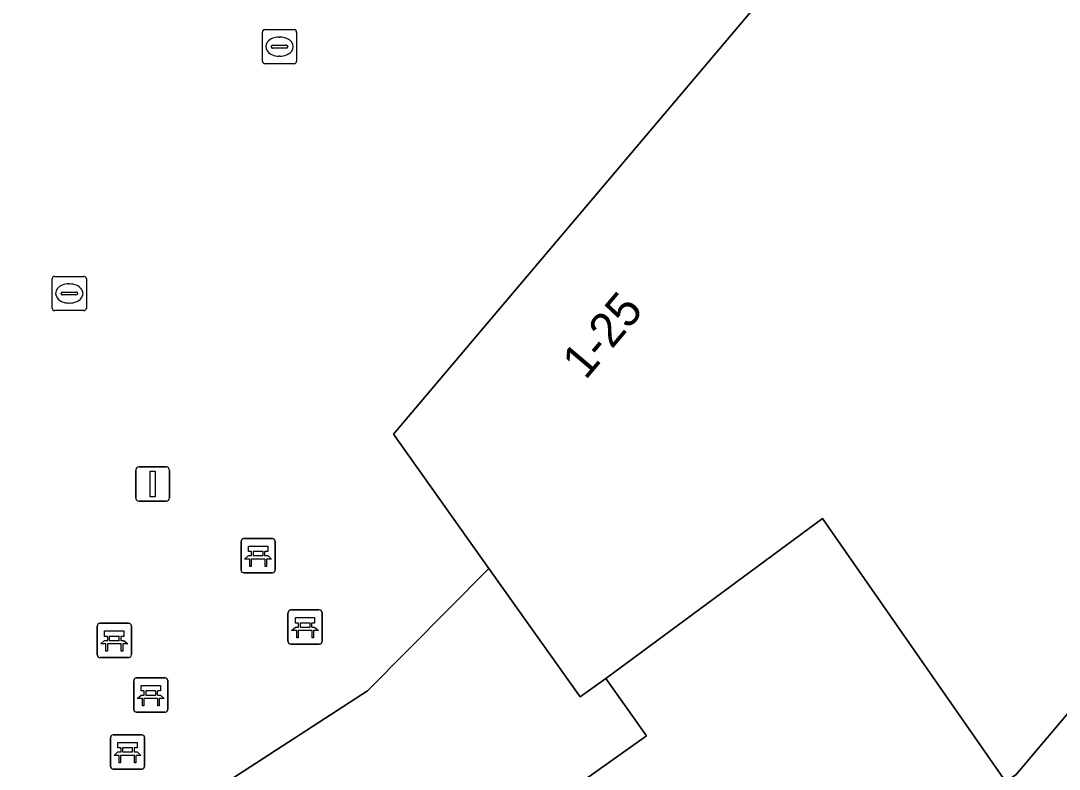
# Model space of a CAD drawing. Extents: x 161087 to 161926, y 382572 to 383873.
# Drawn here: x 161454.07 to 161484.45, y 383056.74 to 383078.64 of the extents above; entities that cross this region are included whole.
import ezdxf

# ---------------------------------------------------------------- set-up
doc = ezdxf.new("R2010")
doc.units = 0
for name, color, linetype in [('IMGEO_Bank', 7, 'Continuous'), ('IMGEO_Erf', 7, 'Continuous'), ('IMGEO_Kolk', 7, 'Continuous'), ('IMGEO_Lichtmast', 7, 'Continuous'), ('IMGEO_Pand', 7, 'Continuous'), ('IMGEO_Pand_nummerreeks', 7, 'Continuous'), ('IMGEO_Voetgangersgebied_open', 7, 'Continuous')]:
    doc.layers.add(name, color=color, linetype=linetype)

msp = doc.modelspace()

# ---------------------------------------------------------------- linework, layer by layer
at = {"layer": 'IMGEO_Bank'}
for p, q in [((161460.51, 383062.57), (161460.51, 383063.411)), ((161460.51, 383063.411), (161460.51, 383062.57)), ((161460.585, 383063.495), (161461.426, 383063.495)), ((161461.426, 383063.495), (161460.585, 383063.495)), ((161461.51, 383063.42), (161461.51, 383062.579)), ((161461.51, 383062.579), (161461.51, 383063.42)), ((161460.819, 383063.001), (161460.819, 383063.107)), ((161460.863, 383063.107), (161460.863, 383063.001)), ((161461.151, 383063.113), (161460.869, 383063.113)), ((161461.157, 383063.001), (161461.157, 383063.107)), ((161461.201, 383063.107), (161461.201, 383063.001)), ((161461.207, 383062.893), (161460.814, 383062.893)), ((161460.869, 383062.995), (161461.151, 383062.995)), ((161461.435, 383062.495), (161460.594, 383062.495)), ((161460.594, 383062.495), (161461.435, 383062.495)), ((161461.884, 383060.48), (161461.884, 383061.321)), ((161461.884, 383061.321), (161461.884, 383060.48)), ((161461.959, 383061.405), (161462.8, 383061.405)), ((161462.8, 383061.405), (161461.959, 383061.405)), ((161462.884, 383061.33), (161462.884, 383060.489)), ((161462.884, 383060.489), (161462.884, 383061.33)), ((161456.377, 383061.014), (161457.218, 383061.014)), ((161457.218, 383061.014), (161456.377, 383061.014)), ((161462.193, 383060.911), (161462.193, 383061.017)), ((161462.237, 383061.017), (161462.237, 383060.911)), ((161462.525, 383061.023), (161462.243, 383061.023)), ((161462.531, 383060.911), (161462.531, 383061.017)), ((161462.575, 383061.017), (161462.575, 383060.911)), ((161456.302, 383060.089), (161456.302, 383060.93)), ((161456.302, 383060.93), (161456.302, 383060.089)), ((161457.302, 383060.939), (161457.302, 383060.098)), ((161457.302, 383060.098), (161457.302, 383060.939)), ((161462.581, 383060.803), (161462.188, 383060.803)), ((161462.243, 383060.905), (161462.525, 383060.905)), ((161456.999, 383060.412), (161456.606, 383060.412)), ((161456.611, 383060.52), (161456.611, 383060.626)), ((161456.655, 383060.626), (161456.655, 383060.52)), ((161456.943, 383060.632), (161456.661, 383060.632)), ((161456.661, 383060.514), (161456.943, 383060.514)), ((161456.949, 383060.52), (161456.949, 383060.626)), ((161456.993, 383060.626), (161456.993, 383060.52)), ((161462.809, 383060.405), (161461.968, 383060.405)), ((161461.968, 383060.405), (161462.809, 383060.405)), ((161457.227, 383060.014), (161456.386, 383060.014)), ((161456.386, 383060.014), (161457.227, 383060.014)), ((161457.37, 383058.491), (161457.37, 383059.332)), ((161457.37, 383059.332), (161457.37, 383058.491)), ((161457.445, 383059.416), (161458.286, 383059.416)), ((161458.286, 383059.416), (161457.445, 383059.416)), ((161458.37, 383059.341), (161458.37, 383058.5)), ((161458.37, 383058.5), (161458.37, 383059.341)), ((161457.679, 383058.922), (161457.679, 383059.028)), ((161457.723, 383059.028), (161457.723, 383058.922)), ((161458.011, 383059.034), (161457.729, 383059.034)), ((161457.729, 383058.916), (161458.011, 383058.916)), ((161458.017, 383058.922), (161458.017, 383059.028)), ((161458.061, 383059.028), (161458.061, 383058.922)), ((161458.067, 383058.814), (161457.674, 383058.814)), ((161458.295, 383058.416), (161457.454, 383058.416)), ((161457.454, 383058.416), (161458.295, 383058.416)), ((161456.69, 383056.825), (161456.69, 383057.666)), ((161456.69, 383057.666), (161456.69, 383056.825)), ((161456.765, 383057.75), (161457.606, 383057.75)), ((161457.606, 383057.75), (161456.765, 383057.75)), ((161457.69, 383057.675), (161457.69, 383056.834)), ((161457.69, 383056.834), (161457.69, 383057.675)), ((161456.999, 383057.256), (161456.999, 383057.362)), ((161457.043, 383057.362), (161457.043, 383057.256)), ((161457.331, 383057.368), (161457.049, 383057.368)), ((161457.337, 383057.256), (161457.337, 383057.362)), ((161457.381, 383057.362), (161457.381, 383057.256)), ((161457.387, 383057.148), (161456.994, 383057.148)), ((161457.049, 383057.25), (161457.331, 383057.25)), ((161457.615, 383056.75), (161456.774, 383056.75)), ((161456.774, 383056.75), (161457.615, 383056.75))]:
    msp.add_line(p, q, dxfattribs=at)
for points in [[(161460.813, 383063.113), (161460.727, 383063.113), (161460.727, 383063.274), (161461.29, 383063.274), (161461.29, 383063.113), (161461.207, 383063.113)], [(161460.757, 383062.893), (161460.615, 383062.893), (161460.727, 383062.995), (161460.813, 383062.995)], [(161460.807, 383062.886), (161460.807, 383062.679), (161460.764, 383062.679), (161460.764, 383062.886)], [(161461.207, 383062.995), (161461.29, 383062.995), (161461.402, 383062.893), (161461.263, 383062.893)], [(161461.257, 383062.886), (161461.257, 383062.679), (161461.213, 383062.679), (161461.213, 383062.886)], [(161462.187, 383061.023), (161462.101, 383061.023), (161462.101, 383061.184), (161462.664, 383061.184), (161462.664, 383061.023), (161462.581, 383061.023)], [(161456.605, 383060.632), (161456.519, 383060.632), (161456.519, 383060.793), (161457.082, 383060.793), (161457.082, 383060.632), (161456.999, 383060.632)], [(161462.131, 383060.803), (161461.989, 383060.803), (161462.101, 383060.905), (161462.187, 383060.905)], [(161462.181, 383060.796), (161462.181, 383060.589), (161462.138, 383060.589), (161462.138, 383060.796)], [(161462.581, 383060.905), (161462.664, 383060.905), (161462.776, 383060.803), (161462.637, 383060.803)], [(161462.631, 383060.796), (161462.631, 383060.589), (161462.587, 383060.589), (161462.587, 383060.796)], [(161456.549, 383060.412), (161456.407, 383060.412), (161456.519, 383060.514), (161456.605, 383060.514)], [(161456.599, 383060.405), (161456.599, 383060.198), (161456.556, 383060.198), (161456.556, 383060.405)], [(161456.999, 383060.514), (161457.082, 383060.514), (161457.194, 383060.412), (161457.055, 383060.412)], [(161457.049, 383060.405), (161457.049, 383060.198), (161457.005, 383060.198), (161457.005, 383060.405)], [(161457.673, 383059.034), (161457.587, 383059.034), (161457.587, 383059.195), (161458.15, 383059.195), (161458.15, 383059.034), (161458.067, 383059.034)], [(161457.617, 383058.814), (161457.475, 383058.814), (161457.587, 383058.916), (161457.673, 383058.916)], [(161458.067, 383058.916), (161458.15, 383058.916), (161458.262, 383058.814), (161458.123, 383058.814)], [(161457.667, 383058.807), (161457.667, 383058.6), (161457.624, 383058.6), (161457.624, 383058.807)], [(161458.117, 383058.807), (161458.117, 383058.6), (161458.073, 383058.6), (161458.073, 383058.807)], [(161456.993, 383057.368), (161456.907, 383057.368), (161456.907, 383057.529), (161457.47, 383057.529), (161457.47, 383057.368), (161457.387, 383057.368)], [(161456.937, 383057.148), (161456.795, 383057.148), (161456.907, 383057.25), (161456.993, 383057.25)], [(161456.987, 383057.141), (161456.987, 383056.934), (161456.944, 383056.934), (161456.944, 383057.141)], [(161457.387, 383057.25), (161457.47, 383057.25), (161457.582, 383057.148), (161457.443, 383057.148)], [(161457.437, 383057.141), (161457.437, 383056.934), (161457.393, 383056.934), (161457.393, 383057.141)]]:
    msp.add_lwpolyline(points, dxfattribs=at)
for centre, radius, start, end in [((161460.588, 383063.417), 0.0779, 92.4484, 184.2845), ((161460.588, 383063.417), 0.0779, 92.4484, 184.2845), ((161461.432, 383063.417), 0.0779, 2.4484, 94.2845), ((161461.432, 383063.417), 0.0779, 2.4484, 94.2845), ((161460.812, 383063.106), 0.00671, 2.8957, 87.1043), ((161460.869, 383063.106), 0.00671, 92.8957, 177.1043), ((161461.151, 383063.106), 0.00671, 2.8957, 87.1043), ((161461.208, 383063.106), 0.00671, 92.8957, 177.1043), ((161460.757, 383062.886), 0.00671, 2.8957, 87.1043), ((161460.814, 383062.886), 0.00671, 92.8957, 177.1043), ((161460.812, 383063.002), 0.00671, 272.8957, 357.1043), ((161460.869, 383063.002), 0.00671, 182.8957, 267.1043), ((161461.151, 383063.002), 0.00671, 272.8957, 357.1043), ((161461.208, 383063.002), 0.00671, 182.8957, 267.1043), ((161461.206, 383062.886), 0.00671, 2.8957, 87.1043), ((161461.263, 383062.886), 0.00671, 92.8957, 177.1043), ((161460.588, 383062.573), 0.0779, 182.4484, 274.2845), ((161460.588, 383062.573), 0.0779, 182.4484, 274.2845), ((161461.432, 383062.573), 0.0779, 272.4484, 4.2845), ((161461.432, 383062.573), 0.0779, 272.4484, 4.2845), ((161461.962, 383061.327), 0.0779, 92.4484, 184.2845), ((161461.962, 383061.327), 0.0779, 92.4484, 184.2845), ((161462.806, 383061.327), 0.0779, 2.4484, 94.2845), ((161462.806, 383061.327), 0.0779, 2.4484, 94.2845), ((161456.38, 383060.936), 0.0779, 92.4484, 184.2845), ((161456.38, 383060.936), 0.0779, 92.4484, 184.2845), ((161457.224, 383060.936), 0.0779, 2.4484, 94.2845), ((161457.224, 383060.936), 0.0779, 2.4484, 94.2845), ((161462.186, 383061.016), 0.00671, 2.8957, 87.1043), ((161462.243, 383061.016), 0.00671, 92.8957, 177.1043), ((161462.525, 383061.016), 0.00671, 2.8957, 87.1043), ((161462.582, 383061.016), 0.00671, 92.8957, 177.1043), ((161462.131, 383060.796), 0.00671, 2.8957, 87.1043), ((161462.188, 383060.796), 0.00671, 92.8957, 177.1043), ((161462.186, 383060.912), 0.00671, 272.8957, 357.1043), ((161462.243, 383060.912), 0.00671, 182.8957, 267.1043), ((161462.525, 383060.912), 0.00671, 272.8957, 357.1043), ((161462.582, 383060.912), 0.00671, 182.8957, 267.1043), ((161462.58, 383060.796), 0.00671, 2.8957, 87.1043), ((161462.637, 383060.796), 0.00671, 92.8957, 177.1043), ((161456.549, 383060.405), 0.00671, 2.8957, 87.1043), ((161456.606, 383060.405), 0.00671, 92.8957, 177.1043), ((161456.604, 383060.625), 0.00671, 2.8957, 87.1043), ((161456.604, 383060.521), 0.00671, 272.8957, 357.1043), ((161456.661, 383060.625), 0.00671, 92.8957, 177.1043), ((161456.661, 383060.521), 0.00671, 182.8957, 267.1043), ((161456.943, 383060.625), 0.00671, 2.8957, 87.1043), ((161456.943, 383060.521), 0.00671, 272.8957, 357.1043), ((161457, 383060.625), 0.00671, 92.8957, 177.1043), ((161457, 383060.521), 0.00671, 182.8957, 267.1043), ((161456.998, 383060.405), 0.00671, 2.8957, 87.1043), ((161457.055, 383060.405), 0.00671, 92.8957, 177.1043), ((161461.962, 383060.483), 0.0779, 182.4484, 274.2845), ((161461.962, 383060.483), 0.0779, 182.4484, 274.2845), ((161462.806, 383060.483), 0.0779, 272.4484, 4.2845), ((161462.806, 383060.483), 0.0779, 272.4484, 4.2845), ((161456.38, 383060.092), 0.0779, 182.4484, 274.2845), ((161456.38, 383060.092), 0.0779, 182.4484, 274.2845), ((161457.224, 383060.092), 0.0779, 272.4484, 4.2845), ((161457.224, 383060.092), 0.0779, 272.4484, 4.2845), ((161457.448, 383059.338), 0.0779, 92.4484, 184.2845), ((161457.448, 383059.338), 0.0779, 92.4484, 184.2845), ((161458.292, 383059.338), 0.0779, 2.4484, 94.2845), ((161458.292, 383059.338), 0.0779, 2.4484, 94.2845), ((161457.672, 383059.027), 0.00671, 2.8957, 87.1043), ((161457.672, 383058.923), 0.00671, 272.8957, 357.1043), ((161457.729, 383059.027), 0.00671, 92.8957, 177.1043), ((161457.729, 383058.923), 0.00671, 182.8957, 267.1043), ((161458.011, 383059.027), 0.00671, 2.8957, 87.1043), ((161458.011, 383058.923), 0.00671, 272.8957, 357.1043), ((161458.068, 383059.027), 0.00671, 92.8957, 177.1043), ((161458.068, 383058.923), 0.00671, 182.8957, 267.1043), ((161457.617, 383058.807), 0.00671, 2.8957, 87.1043), ((161457.674, 383058.807), 0.00671, 92.8957, 177.1043), ((161458.066, 383058.807), 0.00671, 2.8957, 87.1043), ((161458.123, 383058.807), 0.00671, 92.8957, 177.1043), ((161457.448, 383058.494), 0.0779, 182.4484, 274.2845), ((161457.448, 383058.494), 0.0779, 182.4484, 274.2845), ((161458.292, 383058.494), 0.0779, 272.4484, 4.2845), ((161458.292, 383058.494), 0.0779, 272.4484, 4.2845), ((161456.768, 383057.672), 0.0779, 92.4484, 184.2845), ((161456.768, 383057.672), 0.0779, 92.4484, 184.2845), ((161457.612, 383057.672), 0.0779, 2.4484, 94.2845), ((161457.612, 383057.672), 0.0779, 2.4484, 94.2845), ((161456.992, 383057.361), 0.00671, 2.8957, 87.1043), ((161457.049, 383057.361), 0.00671, 92.8957, 177.1043), ((161457.331, 383057.361), 0.00671, 2.8957, 87.1043), ((161457.388, 383057.361), 0.00671, 92.8957, 177.1043), ((161456.937, 383057.141), 0.00671, 2.8957, 87.1043), ((161456.994, 383057.141), 0.00671, 92.8957, 177.1043), ((161456.992, 383057.257), 0.00671, 272.8957, 357.1043), ((161457.049, 383057.257), 0.00671, 182.8957, 267.1043), ((161457.331, 383057.257), 0.00671, 272.8957, 357.1043), ((161457.388, 383057.257), 0.00671, 182.8957, 267.1043), ((161457.386, 383057.141), 0.00671, 2.8957, 87.1043), ((161457.443, 383057.141), 0.00671, 92.8957, 177.1043), ((161456.768, 383056.828), 0.0779, 182.4484, 274.2845), ((161456.768, 383056.828), 0.0779, 182.4484, 274.2845), ((161457.612, 383056.828), 0.0779, 272.4484, 4.2845), ((161457.612, 383056.828), 0.0779, 272.4484, 4.2845)]:
    msp.add_arc(centre, radius, start, end, dxfattribs=at)
at = {"layer": 'IMGEO_Erf'}
msp.add_lwpolyline([(161490.504, 383065.244), (161483.187, 383056.589), (161482.886, 383056.376), (161479.575, 383054.027), (161483.766, 383048.128), (161480.198, 383045.594), (161480.396, 383045.315), (161480.534, 383045.122), (161488.764, 383051.032)], dxfattribs=at)
at = {"layer": 'IMGEO_Kolk'}
for p, q in [((161461.135, 383077.462), (161461.135, 383078.314)), ((161461.21, 383078.388), (161462.062, 383078.388)), ((161462.136, 383078.314), (161462.136, 383077.462)), ((161461.623, 383078.168), (161461.648, 383078.168)), ((161461.394, 383077.882), (161461.394, 383077.894)), ((161461.832, 383077.845), (161461.434, 383077.845)), ((161461.437, 383077.931), (161461.835, 383077.931)), ((161461.878, 383077.894), (161461.878, 383077.882)), ((161462.062, 383077.388), (161461.21, 383077.388)), ((161461.646, 383077.608), (161461.621, 383077.608)), ((161454.985, 383070.239), (161454.985, 383071.091)), ((161455.06, 383071.165), (161455.912, 383071.165)), ((161455.986, 383071.091), (161455.986, 383070.239)), ((161455.287, 383070.708), (161455.685, 383070.708)), ((161455.473, 383070.945), (161455.498, 383070.945)), ((161455.244, 383070.659), (161455.244, 383070.671)), ((161455.682, 383070.622), (161455.284, 383070.622)), ((161455.728, 383070.671), (161455.728, 383070.659)), ((161455.912, 383070.165), (161455.06, 383070.165)), ((161455.496, 383070.385), (161455.471, 383070.385))]:
    msp.add_line(p, q, dxfattribs=at)
for points in [[(161461.135, 383077.462), (161461.135, 383078.314)], [(161461.21, 383078.388), (161462.062, 383078.388)], [(161462.136, 383078.314), (161462.136, 383077.462)], [(161462.062, 383077.388), (161461.21, 383077.388)], [(161454.985, 383070.239), (161454.985, 383071.091)], [(161455.06, 383071.165), (161455.912, 383071.165)], [(161455.986, 383071.091), (161455.986, 383070.239)], [(161455.912, 383070.165), (161455.06, 383070.165)]]:
    msp.add_lwpolyline(points, dxfattribs=at)
for centre, radius, start, end in [((161461.212, 383078.312), 0.0765, 91.552, 178.448), ((161461.212, 383078.312), 0.0765, 91.552, 178.448), ((161462.06, 383078.312), 0.0765, 1.552, 88.448), ((161462.06, 383078.312), 0.0765, 1.552, 88.448), ((161461.434, 383077.891), 0.0403, 85.8775, 175.7526), ((161461.431, 383077.881), 0.0366, 178.938, 274.7102), ((161461.835, 383077.888), 0.043, 264.8664, 352.4533), ((161461.839, 383077.893), 0.0386, 1.7309, 96.639), ((161461.212, 383077.464), 0.0765, 181.552, 268.448), ((161461.212, 383077.464), 0.0765, 181.552, 268.448), ((161462.06, 383077.464), 0.0765, 271.552, 358.448), ((161462.06, 383077.464), 0.0765, 271.552, 358.448), ((161455.062, 383071.089), 0.0765, 91.552, 178.448), ((161455.062, 383071.089), 0.0765, 91.552, 178.448), ((161455.91, 383071.089), 0.0765, 1.552, 88.448), ((161455.91, 383071.089), 0.0765, 1.552, 88.448), ((161455.284, 383070.668), 0.0403, 85.8775, 175.7526), ((161455.689, 383070.67), 0.0386, 1.7309, 96.639), ((161455.281, 383070.658), 0.0366, 178.938, 274.7102), ((161455.685, 383070.665), 0.043, 264.8664, 352.4533), ((161455.062, 383070.241), 0.0765, 181.552, 268.448), ((161455.062, 383070.241), 0.0765, 181.552, 268.448), ((161455.91, 383070.241), 0.0765, 271.552, 358.448), ((161455.91, 383070.241), 0.0765, 271.552, 358.448)]:
    msp.add_arc(centre, radius, start, end, dxfattribs=at)
for centre, major_axis, ratio, start_param, end_param in [((161461.622, 383077.888), (-0.387, 0.002), 0.722429, 4.712389, 7.853982), ((161461.647, 383077.888), (-0.39, 0.002), 0.717154, 1.570796, 4.712389), ((161455.472, 383070.665), (-0.387, 0.002), 0.722429, 4.712389, 7.853982), ((161455.497, 383070.665), (-0.39, 0.002), 0.717154, 1.570796, 4.712389)]:
    msp.add_ellipse(centre, major_axis=major_axis, ratio=ratio, start_param=start_param, end_param=end_param, dxfattribs=at)
at = {"layer": 'IMGEO_Lichtmast'}
for p, q in [((161457.529, 383065.588), (161458.319, 383065.588)), ((161458.319, 383065.588), (161457.529, 383065.588)), ((161457.429, 383064.688), (161457.429, 383065.488)), ((161457.429, 383065.488), (161457.429, 383064.688)), ((161458.419, 383065.488), (161458.419, 383064.688)), ((161458.419, 383064.688), (161458.419, 383065.488)), ((161458.319, 383064.588), (161457.529, 383064.588)), ((161457.529, 383064.588), (161458.319, 383064.588))]:
    msp.add_line(p, q, dxfattribs=at)
msp.add_lwpolyline([(161457.849, 383065.463), (161457.999, 383065.463), (161457.999, 383064.713), (161457.849, 383064.713), (161457.849, 383065.463)], dxfattribs=at)
for centre, start, end in [((161457.529, 383065.488), 90, 180), ((161457.529, 383065.488), 90, 180), ((161458.319, 383065.488), 0, 90), ((161458.319, 383065.488), 360, 90), ((161457.529, 383064.688), 180, 270), ((161457.529, 383064.688), 180, 270), ((161458.319, 383064.688), 270, 0), ((161458.319, 383064.688), 270, 0)]:
    msp.add_arc(centre, 0.1, start, end, dxfattribs=at)
at = {"layer": 'IMGEO_Pand'}
for points in [[(161498.591, 383075.231), (161498.263, 383075.411), (161496.974, 383076.118), (161496.94, 383076.056), (161480.561, 383084.987), (161480.079, 383084.416), (161473.86, 383077.06), (161464.975, 383066.548), (161467.764, 383062.622), (161470.434, 383058.865), (161471.18, 383059.395), (161477.526, 383064.079), (161482.886, 383056.376), (161483.187, 383056.589), (161490.504, 383065.244), (161491.708, 383064.429)], [(161480.396, 383045.315), (161480.198, 383045.594), (161483.766, 383048.128), (161479.575, 383054.027), (161482.886, 383056.376), (161477.526, 383064.079), (161471.18, 383059.395), (161472.371, 383057.718), (161458.424, 383047.81), (161465.478, 383037.88), (161468.049, 383039.707), (161469.619, 383037.497)]]:
    msp.add_lwpolyline(points, close=True, dxfattribs=at)
at = {"layer": 'IMGEO_Voetgangersgebied_open'}
msp.add_lwpolyline([(161469.685, 383031.674), (161467.681, 383034.544), (161467.394, 383034.953), (161465.478, 383037.88), (161458.424, 383047.81), (161454.856, 383052.972), (161464.214, 383059.041), (161467.764, 383062.622), (161464.975, 383066.548), (161473.86, 383077.06), (161480.079, 383084.416), (161476.402, 383087.535), (161474.166, 383089.394), (161469.038, 383093.73), (161471.408, 383096.364), (161471.75, 383096.052), (161472.011, 383096.288), (161471.578, 383096.545), (161473.709, 383098.617), (161468.435, 383100.938), (161465.694, 383097.915), (161465.248, 383098.487), (161462.705, 383096.578), (161439.049, 383078.884)], dxfattribs=at)
msp.add_lwpolyline([(161464.214, 383059.041), (161454.856, 383052.972), (161458.424, 383047.81), (161472.371, 383057.718), (161471.18, 383059.395), (161470.434, 383058.865), (161467.764, 383062.622)], close=True, dxfattribs=at)

# ---------------------------------------------------------------- texts
at = {"layer": 'IMGEO_Pand_nummerreeks'}
msp.add_text('1-25', height=1, rotation=49.7958, dxfattribs=at).set_placement((161470.589, 383068.111))

doc.saveas('drawing.dxf')
